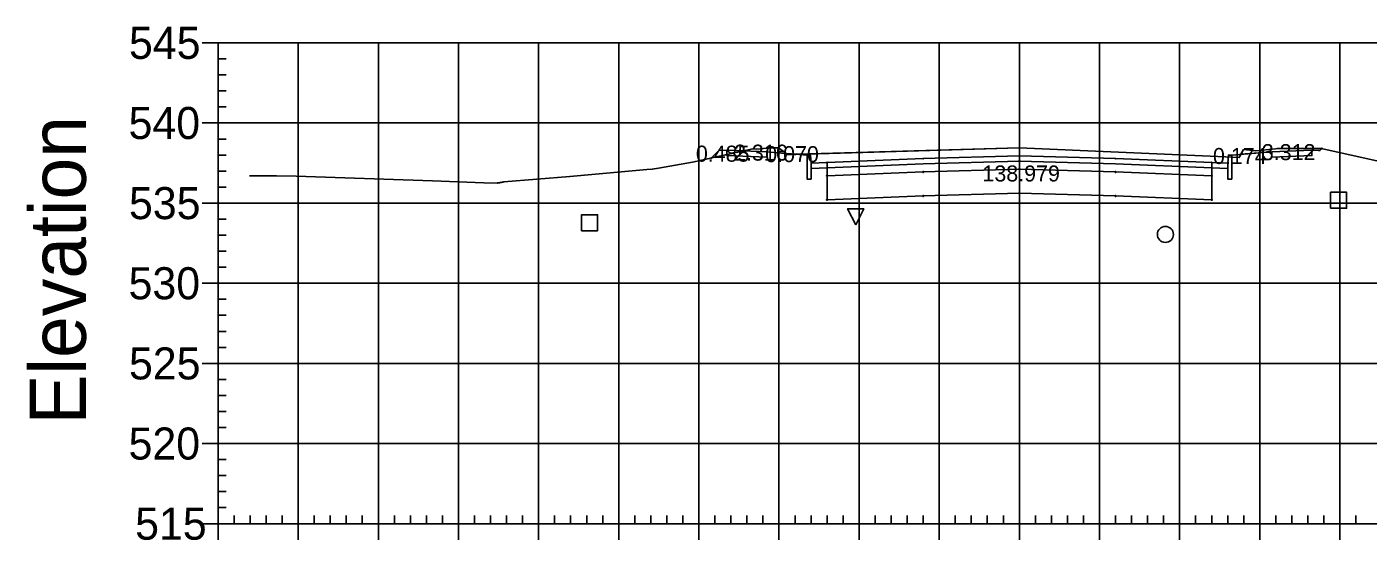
# Model space of a CAD drawing. Extents: x 704834 to 709892, y 372981 to 377533.
# Drawn here: x 704913 to 705080.4, y 374060.8 to 374124.8 of the extents above; entities that cross this region are included whole.
import ezdxf

# ---------------------------------------------------------------- set-up
doc = ezdxf.new("R2010")
doc.units = 0
for name, color, linetype in [('1', 7, 'Continuous'), ('10', 7, 'Continuous'), ('13', 7, 'Continuous'), ('14', 7, 'Continuous'), ('4', 7, 'Continuous'), ('57', 7, 'Continuous'), ('59', 7, 'Continuous'), ('60', 7, 'Continuous'), ('Default_Xsect', 7, 'Continuous'), ('Existing', 7, 'Continuous')]:
    doc.layers.add(name, color=color, linetype=linetype)

msp = doc.modelspace()

# ---------------------------------------------------------------- linework, layer by layer
for points in [[(704999.37, 374109.37), (704998.45, 374108.45)], [(705000.37, 374109.41), (704999.37, 374109.37)], [(705010.37, 374108.81), (705005.37, 374109.21)], [(705063.37, 374108.81), (705068.37, 374109.21)], [(705073.37, 374109.41), (705074.37, 374109.37)], [(705074.37, 374109.37), (705074.63, 374109.63)]]:
    msp.add_lwpolyline(points)
for points in [[(705005.37, 374109.21), (705000.37, 374109.41), (705000.37, 374108.75), (705005.37, 374108.55)], [(705010.87, 374107.81), (705010.79, 374108.81), (705010.37, 374108.81), (705010.37, 374105.81), (705010.87, 374105.81)], [(705036.87, 374108.07), (705048.87, 374107.71), (705060.87, 374107.23), (705060.87, 374107.89), (705048.87, 374108.37), (705036.87, 374108.73), (705024.87, 374108.37), (705012.87, 374107.89), (705012.87, 374107.23), (705024.87, 374107.71)], [(705062.87, 374105.81), (705063.37, 374105.81), (705063.37, 374108.81), (705062.96, 374108.81), (705062.87, 374107.81)], [(705068.37, 374108.55), (705073.37, 374108.75), (705073.37, 374109.41), (705068.37, 374109.21)], [(705012.87, 374107.89), (705010.87, 374107.81), (705010.87, 374107.15), (705012.87, 374107.23)], [(705036.87, 374107.07), (705048.87, 374106.71), (705060.87, 374106.23), (705060.87, 374107.23), (705048.87, 374107.71), (705036.87, 374108.07), (705024.87, 374107.71), (705012.87, 374107.23), (705012.87, 374106.23), (705024.87, 374106.71)], [(705036.87, 374104.07), (705048.87, 374103.71), (705060.87, 374103.23), (705060.87, 374106.23), (705048.87, 374106.71), (705036.87, 374107.07), (705024.87, 374106.71), (705012.87, 374106.23), (705012.87, 374103.23), (705024.87, 374103.71)], [(705036.82, 374108.02), (705036.92, 374108.02), (705036.92, 374108.12), (705036.82, 374108.12)], [(705036.82, 374107.02), (705036.92, 374107.02), (705036.92, 374107.12), (705036.82, 374107.12)], [(705060.87, 374107.23), (705062.87, 374107.15), (705062.87, 374107.81), (705060.87, 374107.89)], [(705012.82, 374106.18), (705012.92, 374106.18), (705012.92, 374106.28), (705012.82, 374106.28)], [(705024.82, 374106.66), (705024.92, 374106.66), (705024.92, 374106.76), (705024.82, 374106.76)], [(705048.82, 374106.66), (705048.92, 374106.66), (705048.92, 374106.76), (705048.82, 374106.76)], [(705060.82, 374106.18), (705060.92, 374106.18), (705060.92, 374106.28), (705060.82, 374106.28)], [(705024.82, 374103.66), (705024.92, 374103.66), (705024.92, 374103.76), (705024.82, 374103.76)], [(705036.82, 374104.02), (705036.92, 374104.02), (705036.92, 374104.12), (705036.82, 374104.12)], [(705048.82, 374103.66), (705048.92, 374103.66), (705048.92, 374103.76), (705048.82, 374103.76)], [(705012.82, 374103.18), (705012.92, 374103.18), (705012.92, 374103.28), (705012.82, 374103.28)], [(705060.82, 374103.18), (705060.92, 374103.18), (705060.92, 374103.28), (705060.82, 374103.28)]]:
    msp.add_lwpolyline(points, close=True)
at = {"layer": '1'}
for points in [[(704998.45, 374108.45), (705000.37, 374108.87), (705000.37, 374109.41), (704999.37, 374109.37)], [(705000.37, 374108.87), (705003.59, 374109.58), (705004.09, 374109.55), (705005.77, 374109.71), (705006.8, 374109.72), (705007.51, 374109.2), (705007.66, 374109.03), (705005.37, 374109.21), (705005.37, 374108.55), (705000.37, 374108.75)], [(705007.66, 374109.03), (705007.84, 374108.83), (705008.97, 374108.9), (705009.24, 374108.91)], [(705009.24, 374108.91), (705036.86, 374109.71), (705062.61, 374108.58), (705063.37, 374108.55), (705063.37, 374105.81), (705062.87, 374105.81), (705062.87, 374107.15), (705060.87, 374107.23), (705060.87, 374106.23), (705060.87, 374103.23), (705048.87, 374103.71), (705036.87, 374104.07), (705024.87, 374103.71), (705012.87, 374103.23), (705012.87, 374106.23), (705012.87, 374107.23), (705010.87, 374107.15), (705010.87, 374105.81), (705010.37, 374105.81), (705010.37, 374108.81)], [(705063.37, 374108.55), (705064.31, 374108.5), (705064.35, 374108.6), (705064.52, 374108.91), (705064.34, 374108.89), (705064.34, 374108.89), (705064.33, 374108.89), (705063.37, 374108.81)], [(705064.52, 374108.91), (705064.84, 374109.49), (705066.39, 374109.35), (705068.85, 374109.6), (705069.08, 374109.65), (705069.52, 374109.65), (705074.55, 374109.64), (705074.63, 374109.63), (705074.37, 374109.37), (705074.22, 374109.38), (705074.21, 374109.38), (705073.37, 374109.41), (705073.37, 374108.75), (705068.37, 374108.55), (705068.37, 374109.21)], [(705016.44, 374100.12), (705015.44, 374102.12), (705017.44, 374102.12)]]:
    msp.add_lwpolyline(points, close=True, dxfattribs=at)
at = {"layer": '10'}
msp.add_lwpolyline([(704982.23, 374099.37), (704984.23, 374099.37), (704984.23, 374101.37), (704982.23, 374101.37)], close=True, dxfattribs=at)
at = {"layer": '13'}
msp.add_circle((705055.09, 374098.91), 1, dxfattribs=at)
at = {"layer": '14'}
for points in [[(705036.87, 374108.73), (705036.87, 374108.78), (705036.87, 374108.73), (705036.82, 374108.73), (705036.87, 374108.73), (705036.87, 374108.68), (705036.87, 374108.73), (705036.92, 374108.73)], [(705074.63, 374109.63), (705074.63, 374109.68), (705074.63, 374109.63), (705074.58, 374109.63), (705074.63, 374109.63), (705074.63, 374109.58), (705074.63, 374109.63), (705074.68, 374109.63)], [(704998.45, 374108.45), (704998.45, 374108.5), (704998.45, 374108.45), (704998.4, 374108.45), (704998.45, 374108.45), (704998.45, 374108.4), (704998.45, 374108.45), (704998.5, 374108.45)], [(705012.87, 374107.89), (705012.87, 374107.94), (705012.87, 374107.89), (705012.82, 374107.89), (705012.87, 374107.89), (705012.87, 374107.84), (705012.87, 374107.89), (705012.92, 374107.89)], [(705024.87, 374108.37), (705024.87, 374108.42), (705024.87, 374108.37), (705024.82, 374108.37), (705024.87, 374108.37), (705024.87, 374108.32), (705024.87, 374108.37), (705024.92, 374108.37)], [(705048.87, 374108.37), (705048.87, 374108.42), (705048.87, 374108.37), (705048.82, 374108.37), (705048.87, 374108.37), (705048.87, 374108.32), (705048.87, 374108.37), (705048.92, 374108.37)], [(705060.87, 374107.89), (705060.87, 374107.94), (705060.87, 374107.89), (705060.82, 374107.89), (705060.87, 374107.89), (705060.87, 374107.84), (705060.87, 374107.89), (705060.92, 374107.89)]]:
    msp.add_lwpolyline(points, dxfattribs=at)
at = {"layer": '4'}
msp.add_lwpolyline([(705075.7, 374102.17), (705077.7, 374102.17), (705077.7, 374104.17), (705075.7, 374104.17)], close=True, dxfattribs=at)
at = {"layer": '57'}
for p, q in [((704934.87, 374122.82), (704936.87, 374122.82)), ((704936.87, 374122.82), (705136.87, 374122.82)), ((704936.87, 374062.82), (704936.87, 374122.82)), ((704936.87, 374062.82), (704936.87, 374122.82)), ((704946.87, 374062.82), (704946.87, 374122.82)), ((704956.87, 374062.82), (704956.87, 374122.82)), ((704966.87, 374062.82), (704966.87, 374122.82)), ((704976.87, 374062.82), (704976.87, 374122.82)), ((704986.87, 374062.82), (704986.87, 374122.82)), ((704996.87, 374062.82), (704996.87, 374122.82)), ((705006.87, 374062.82), (705006.87, 374122.82)), ((705016.87, 374062.82), (705016.87, 374122.82)), ((705026.87, 374062.82), (705026.87, 374122.82)), ((705036.87, 374062.82), (705036.87, 374122.82)), ((705046.87, 374062.82), (705046.87, 374122.82)), ((705056.87, 374062.82), (705056.87, 374122.82)), ((705066.87, 374062.82), (705066.87, 374122.82)), ((705076.87, 374062.82), (705076.87, 374122.82)), ((704936.87, 374120.82), (704937.87, 374120.82)), ((704936.87, 374118.82), (704937.87, 374118.82)), ((704936.87, 374116.82), (704937.87, 374116.82)), ((704936.87, 374114.82), (704937.87, 374114.82)), ((704934.87, 374112.82), (704936.87, 374112.82)), ((704936.87, 374112.82), (705136.87, 374112.82)), ((704936.87, 374110.82), (704937.87, 374110.82)), ((704936.87, 374108.82), (704937.87, 374108.82)), ((704936.87, 374106.82), (704937.87, 374106.82)), ((704936.87, 374104.82), (704937.87, 374104.82)), ((704934.87, 374102.82), (704936.87, 374102.82)), ((704936.87, 374102.82), (705136.87, 374102.82)), ((704936.87, 374100.82), (704937.87, 374100.82)), ((704936.87, 374098.82), (704937.87, 374098.82)), ((704936.87, 374096.82), (704937.87, 374096.82)), ((704936.87, 374094.82), (704937.87, 374094.82)), ((704934.87, 374092.82), (704936.87, 374092.82)), ((704936.87, 374092.82), (705136.87, 374092.82)), ((704936.87, 374090.82), (704937.87, 374090.82)), ((704936.87, 374088.82), (704937.87, 374088.82)), ((704936.87, 374086.82), (704937.87, 374086.82)), ((704936.87, 374084.82), (704937.87, 374084.82)), ((704934.87, 374082.82), (704936.87, 374082.82)), ((704936.87, 374082.82), (705136.87, 374082.82)), ((704936.87, 374080.82), (704937.87, 374080.82)), ((704936.87, 374078.82), (704937.87, 374078.82)), ((704936.87, 374076.82), (704937.87, 374076.82)), ((704936.87, 374074.82), (704937.87, 374074.82)), ((704934.87, 374072.82), (704936.87, 374072.82)), ((704936.87, 374072.82), (705136.87, 374072.82)), ((704936.87, 374070.82), (704937.87, 374070.82)), ((704936.87, 374068.82), (704937.87, 374068.82)), ((704936.87, 374066.82), (704937.87, 374066.82)), ((704936.87, 374064.82), (704937.87, 374064.82)), ((704938.87, 374062.82), (704938.87, 374063.82)), ((704940.87, 374062.82), (704940.87, 374063.82)), ((704942.87, 374062.82), (704942.87, 374063.82)), ((704944.87, 374062.82), (704944.87, 374063.82)), ((704948.87, 374062.82), (704948.87, 374063.82)), ((704950.87, 374062.82), (704950.87, 374063.82)), ((704952.87, 374062.82), (704952.87, 374063.82)), ((704954.87, 374062.82), (704954.87, 374063.82)), ((704958.87, 374062.82), (704958.87, 374063.82)), ((704960.87, 374062.82), (704960.87, 374063.82)), ((704962.87, 374062.82), (704962.87, 374063.82)), ((704964.87, 374062.82), (704964.87, 374063.82)), ((704968.87, 374062.82), (704968.87, 374063.82)), ((704970.87, 374062.82), (704970.87, 374063.82)), ((704972.87, 374062.82), (704972.87, 374063.82)), ((704974.87, 374062.82), (704974.87, 374063.82)), ((704978.87, 374062.82), (704978.87, 374063.82)), ((704980.87, 374062.82), (704980.87, 374063.82)), ((704982.87, 374062.82), (704982.87, 374063.82)), ((704984.87, 374062.82), (704984.87, 374063.82)), ((704988.87, 374062.82), (704988.87, 374063.82)), ((704990.87, 374062.82), (704990.87, 374063.82)), ((704992.87, 374062.82), (704992.87, 374063.82)), ((704994.87, 374062.82), (704994.87, 374063.82)), ((704998.87, 374062.82), (704998.87, 374063.82)), ((705000.87, 374062.82), (705000.87, 374063.82)), ((705002.87, 374062.82), (705002.87, 374063.82)), ((705004.87, 374062.82), (705004.87, 374063.82)), ((705008.87, 374062.82), (705008.87, 374063.82)), ((705010.87, 374062.82), (705010.87, 374063.82)), ((705012.87, 374062.82), (705012.87, 374063.82)), ((705014.87, 374062.82), (705014.87, 374063.82)), ((705018.87, 374062.82), (705018.87, 374063.82)), ((705020.87, 374062.82), (705020.87, 374063.82)), ((705022.87, 374062.82), (705022.87, 374063.82)), ((705024.87, 374062.82), (705024.87, 374063.82)), ((705028.87, 374062.82), (705028.87, 374063.82)), ((705030.87, 374062.82), (705030.87, 374063.82)), ((705032.87, 374062.82), (705032.87, 374063.82)), ((705034.87, 374062.82), (705034.87, 374063.82)), ((705038.87, 374062.82), (705038.87, 374063.82)), ((705040.87, 374062.82), (705040.87, 374063.82)), ((705042.87, 374062.82), (705042.87, 374063.82)), ((705044.87, 374062.82), (705044.87, 374063.82)), ((705048.87, 374062.82), (705048.87, 374063.82)), ((705050.87, 374062.82), (705050.87, 374063.82)), ((705052.87, 374062.82), (705052.87, 374063.82)), ((705054.87, 374062.82), (705054.87, 374063.82)), ((705058.87, 374062.82), (705058.87, 374063.82)), ((705060.87, 374062.82), (705060.87, 374063.82)), ((705062.87, 374062.82), (705062.87, 374063.82)), ((705064.87, 374062.82), (705064.87, 374063.82)), ((705068.87, 374062.82), (705068.87, 374063.82)), ((705070.87, 374062.82), (705070.87, 374063.82)), ((705072.87, 374062.82), (705072.87, 374063.82)), ((705074.87, 374062.82), (705074.87, 374063.82)), ((705078.87, 374062.82), (705078.87, 374063.82)), ((704934.87, 374062.82), (704936.87, 374062.82)), ((704936.87, 374062.82), (705136.87, 374062.82)), ((704936.87, 374062.82), (705136.87, 374062.82)), ((704936.87, 374060.82), (704936.87, 374062.82)), ((704946.87, 374060.82), (704946.87, 374062.82)), ((704956.87, 374060.82), (704956.87, 374062.82)), ((704966.87, 374060.82), (704966.87, 374062.82)), ((704976.87, 374060.82), (704976.87, 374062.82)), ((704986.87, 374060.82), (704986.87, 374062.82)), ((704996.87, 374060.82), (704996.87, 374062.82)), ((705006.87, 374060.82), (705006.87, 374062.82)), ((705016.87, 374060.82), (705016.87, 374062.82)), ((705026.87, 374060.82), (705026.87, 374062.82)), ((705036.87, 374060.82), (705036.87, 374062.82)), ((705046.87, 374060.82), (705046.87, 374062.82)), ((705056.87, 374060.82), (705056.87, 374062.82)), ((705066.87, 374060.82), (705066.87, 374062.82)), ((705076.87, 374060.82), (705076.87, 374062.82))]:
    msp.add_line(p, q, dxfattribs=at)
at = {"layer": 'Default_Xsect'}
msp.add_lwpolyline([(704998.45, 374108.45), (704999.37, 374109.37), (705000.37, 374109.41), (705005.37, 374109.21), (705010.37, 374108.81), (705010.79, 374108.81), (705010.87, 374107.81), (705012.87, 374107.89), (705024.87, 374108.37), (705036.87, 374108.73), (705048.87, 374108.37), (705060.87, 374107.89), (705062.87, 374107.81), (705062.96, 374108.81), (705063.37, 374108.81), (705068.37, 374109.21), (705073.37, 374109.41), (705074.37, 374109.37), (705074.63, 374109.63)], dxfattribs=at)
at = {"layer": 'Existing'}
msp.add_lwpolyline([(704940.78, 374106.23), (704944.14, 374106.24), (704946.61, 374106.2), (704963.64, 374105.62), (704970.02, 374105.37), (704971.68, 374105.33), (704971.77, 374105.34), (704971.87, 374105.36), (704971.98, 374105.37), (704972.08, 374105.39), (704972.2, 374105.41), (704972.31, 374105.43), (704972.42, 374105.45), (704972.54, 374105.47), (704980.76, 374106.15), (704990.37, 374107.03), (704991.06, 374107.05), (704991.82, 374107.18), (704996.07, 374107.92), (705003.59, 374109.58), (705004.09, 374109.55), (705005.77, 374109.71), (705006.8, 374109.72), (705007.51, 374109.2), (705007.84, 374108.83), (705008.97, 374108.9), (705036.86, 374109.71), (705062.61, 374108.58), (705064.31, 374108.5), (705064.35, 374108.6), (705064.84, 374109.49), (705066.39, 374109.35), (705068.85, 374109.6), (705069.08, 374109.65), (705069.52, 374109.65), (705074.55, 374109.64), (705081.48, 374108.11)], dxfattribs=at)

# ---------------------------------------------------------------- texts
at = {"layer": '14'}
for p in [(705000.34, 374109.36), (705000.34, 374108.7), (705073.34, 374109.36), (705073.34, 374108.7), (705005.34, 374108.5), (705068.34, 374108.5)]:
    msp.add_text('+', height=0.1, dxfattribs=at).set_placement(p)
at = {"layer": '57'}
for s, p in [('545', (704925.75, 374120.82)), ('540', (704925.7, 374110.82)), ('535', (704925.75, 374100.82)), ('530', (704925.7, 374090.82)), ('525', (704925.75, 374080.82)), ('520', (704925.7, 374070.82)), ('515', (704926.52, 374060.82))]:
    msp.add_text(s, height=4, dxfattribs=at).set_placement(p)
at = {"layer": '59'}
for s, p in [('0.485', (704996.5, 374107.99)), ('2.316', (705001.26, 374108.12)), ('0.070', (705005.15, 374107.93)), ('0.174', (705061.03, 374107.7)), ('3.312', (705067.13, 374108.18)), ('138.979', (705032.26, 374105.52))]:
    msp.add_text(s, height=2, dxfattribs=at).set_placement(p)
at = {"layer": '60'}
msp.add_text('Elevation', height=7, rotation=90, dxfattribs=at).set_placement((704920.37, 374075.18))

doc.saveas('drawing.dxf')
